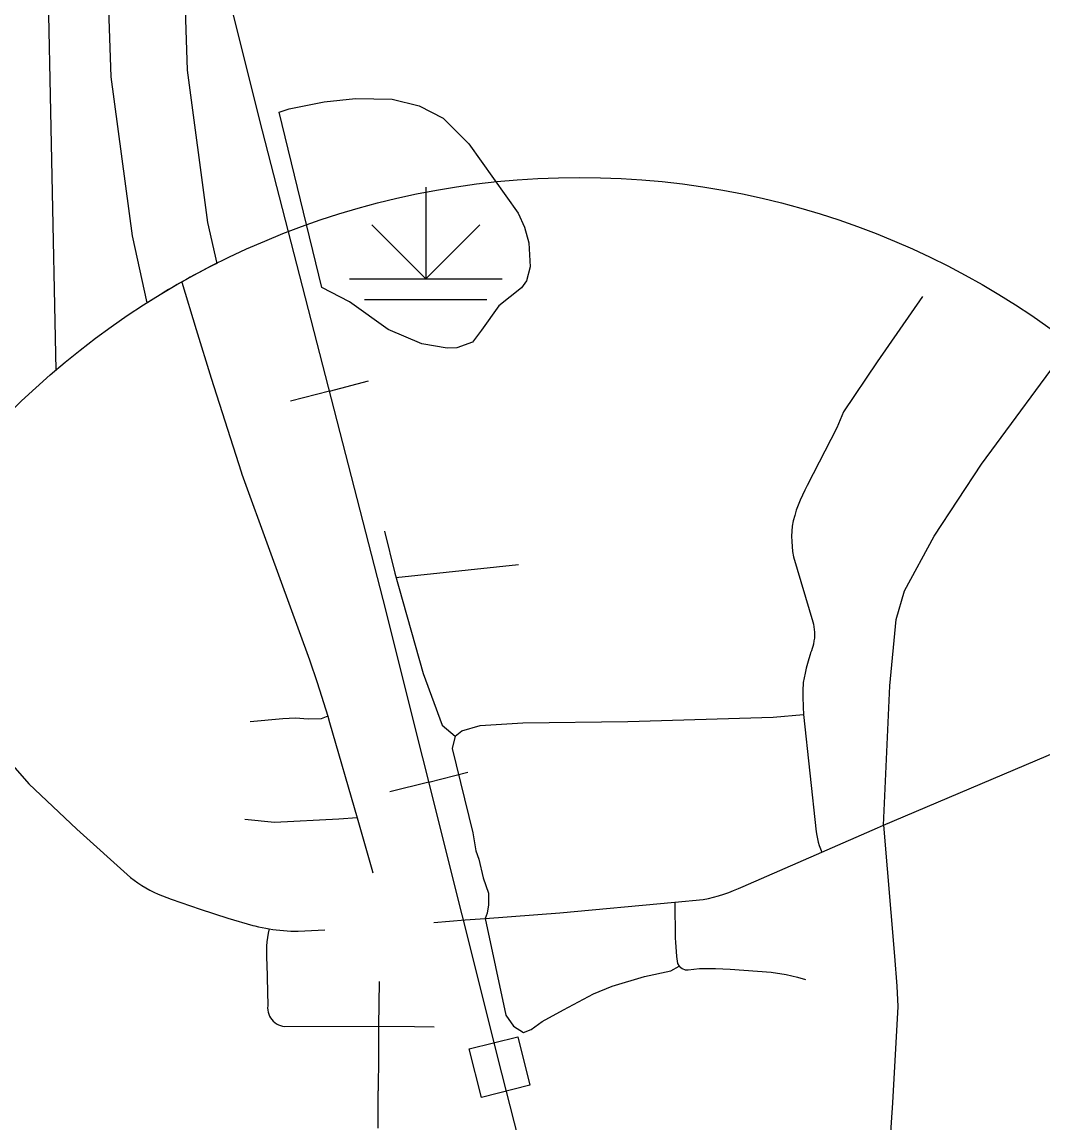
# Model space of a CAD drawing. Extents: x -19 to 366, y -4 to 359.
# Drawn here: x 159.232 to 159.865, y 174.738 to 175.42 of the extents above; entities that cross this region are included whole.
import ezdxf

# ---------------------------------------------------------------- set-up
doc = ezdxf.new("R2010")
doc.units = 0
for name, color, linetype in [('Level 10', 7, 'Continuous'), ('Level 31', 7, 'Continuous'), ('Level 32', 7, 'Continuous'), ('Level 40', 7, 'Continuous'), ('Level 44', 7, 'Continuous'), ('Level 47', 7, 'Continuous'), ('Level 5', 7, 'Continuous'), ('Level 60', 7, 'Continuous'), ('Level 63', 7, 'Continuous')]:
    doc.layers.add(name, color=color, linetype=linetype)

msp = doc.modelspace()

# ---------------------------------------------------------------- linework, layer by layer
at = {"layer": 'Level 10'}
for points in [[(159.32268, 175.51474), (159.32726, 175.4969), (159.32833, 175.49214), (159.32923, 175.48735), (159.33003, 175.48253), (159.33067, 175.4777), (159.33122, 175.47285), (159.3316, 175.46798), (159.33189, 175.46311), (159.33199, 175.45902), (159.33434, 175.38988), (159.34697, 175.29568), (159.35264, 175.27026)], [(159.30955, 175.24591), (159.30032, 175.28737), (159.2871, 175.38592), (159.28466, 175.45763), (159.28458, 175.46113), (159.28436, 175.46474), (159.28408, 175.46834), (159.28368, 175.47193), (159.2832, 175.47551), (159.28261, 175.47906), (159.28194, 175.4826), (159.28122, 175.48584), (159.27682, 175.50295)], [(159.33096, 175.25871), (159.33991, 175.22924), (159.34918, 175.19917), (159.36772, 175.1412), (159.36826, 175.13969), (159.38539, 175.09262), (159.41007, 175.02459), (159.41485, 175.01063), (159.42139, 174.98963)], [(159.42139, 174.98963), (159.42259, 174.98577), (159.4396, 174.92669)], [(159.4396, 174.92669), (159.44874, 174.89495), (159.44935, 174.89259)], [(159.45326, 174.82528), (159.45289, 174.79764)], [(159.45289, 174.79764), (159.45281, 174.77946), (159.45272, 174.75756)], [(159.45263, 174.73445), (159.45272, 174.75756)]]:
    msp.add_lwpolyline(points, dxfattribs=at)
msp.add_arc((159.57753, 174.82204), 0.50147, 116.64464, 122.30122, dxfattribs=at)
at = {"layer": 'Level 31'}
for points in [[(159.7902, 175.2497), (159.76197, 175.20923), (159.74129, 175.17822), (159.73697, 175.16836), (159.71877, 175.13268), (159.71718, 175.1297), (159.71568, 175.12667), (159.71433, 175.12358), (159.71307, 175.12044), (159.71194, 175.11726), (159.71094, 175.11404), (159.71005, 175.11078), (159.70929, 175.10749), (159.70908, 175.10432), (159.70901, 175.10115), (159.70908, 175.09797), (159.70927, 175.0948), (159.70962, 175.09164), (159.71012, 175.08849), (159.72216, 175.04823), (159.72254, 175.04666), (159.72285, 175.04507), (159.72306, 175.04346), (159.7232, 175.04185), (159.72321, 175.03987), (159.72312, 175.03807), (159.72289, 175.03629), (159.72255, 175.03434), (159.72219, 175.03295), (159.72178, 175.03157), (159.72127, 175.03022), (159.72072, 175.02889), (159.72044, 175.028), (159.71962, 175.02531), (159.71883, 175.02243), (159.71809, 175.01953), (159.71737, 175.01643), (159.71675, 175.0135), (159.71622, 175.01056), (159.71607, 175.00539), (159.71606, 175.00003), (159.71613, 174.99708), (159.71621, 174.99413), (159.71633, 174.99191), (159.71646, 174.9907)], [(159.46293, 175.07836), (159.48067, 175.01609), (159.49228, 174.98415), (159.50047, 174.97733)], [(159.42139, 174.98963), (159.41744, 174.988), (159.40923, 174.98776), (159.40144, 174.98844), (159.39368, 174.98798), (159.37342, 174.98624)], [(159.50047, 174.97733), (159.50452, 174.98057), (159.51586, 174.98403), (159.54248, 174.98551), (159.60753, 174.98641), (159.69749, 174.98908), (159.71646, 174.9907)], [(159.71646, 174.9907), (159.72428, 174.91795), (159.72458, 174.9158), (159.725, 174.91367), (159.72553, 174.91156), (159.72614, 174.90948), (159.72687, 174.90743), (159.72768, 174.90541)], [(159.76595, 174.92216), (159.8736, 174.96777), (159.876, 174.96841), (159.8784, 174.96901), (159.88082, 174.96957), (159.88324, 174.97009), (159.88621, 174.97067), (159.88934, 174.97121), (159.93837, 174.97658), (159.99266, 174.98174), (160.05127, 174.9865)], [(159.50047, 174.97733), (159.49862, 174.96965), (159.51132, 174.91744), (159.51324, 174.9063), (159.51501, 174.9011), (159.51786, 174.88953), (159.5211, 174.88003), (159.52111, 174.87271), (159.52033, 174.86766), (159.51906, 174.86439)], [(159.21918, 174.96715), (159.23616, 174.94781), (159.26594, 174.91968), (159.29908, 174.88983), (159.30136, 174.88806), (159.3037, 174.88639), (159.3061, 174.8848), (159.30856, 174.8833), (159.31106, 174.88191), (159.31363, 174.88061), (159.31623, 174.87941), (159.31889, 174.87831), (159.32157, 174.87731), (159.3243, 174.87642), (159.34229, 174.87019), (159.35958, 174.86445), (159.37494, 174.8601), (159.37625, 174.85975), (159.37859, 174.85918), (159.38078, 174.8587), (159.38297, 174.85826), (159.38516, 174.85788)], [(159.72768, 174.90541), (159.76235, 174.92059), (159.76595, 174.92216)], [(159.76595, 174.92216), (159.77279, 174.84109), (159.77422, 174.82248), (159.77486, 174.8098), (159.77163, 174.7501), (159.76784, 174.69519), (159.76634, 174.67322), (159.76723, 174.63924), (159.76712, 174.63169), (159.76714, 174.62414), (159.76729, 174.61658), (159.76756, 174.60903), (159.76795, 174.60149), (159.76846, 174.59395), (159.76909, 174.58642), (159.76983, 174.5789), (159.77453, 174.53555), (159.77509, 174.52305), (159.77506, 174.52229)], [(159.63655, 174.87448), (159.65429, 174.87611), (159.65746, 174.8768), (159.66064, 174.87757), (159.66379, 174.87844), (159.66691, 174.87941), (159.67, 174.88046), (159.67305, 174.88161), (159.67606, 174.88285), (159.67906, 174.88418), (159.72768, 174.90541)], [(159.51906, 174.86439), (159.56523, 174.86791), (159.63655, 174.87448)], [(159.63655, 174.87448), (159.63688, 174.85222), (159.63695, 174.84973), (159.63764, 174.84088), (159.6382, 174.83656), (159.63922, 174.83486), (159.64123, 174.83341), (159.64308, 174.83249), (159.64493, 174.83244), (159.65194, 174.83329), (159.65691, 174.83344), (159.66176, 174.83337), (159.67096, 174.83299), (159.69645, 174.83104), (159.70557, 174.82958), (159.71265, 174.82795), (159.71757, 174.82659)], [(159.48727, 174.86188), (159.50656, 174.86345), (159.51906, 174.86439)], [(159.38516, 174.85788), (159.38458, 174.85524), (159.38414, 174.85259), (159.38377, 174.84992), (159.38352, 174.84724), (159.38338, 174.84455), (159.38337, 174.84185), (159.38345, 174.83916), (159.38365, 174.83647), (159.38424, 174.81026), (159.38418, 174.80895), (159.38427, 174.80765), (159.38452, 174.80636), (159.38489, 174.80511), (159.3854, 174.80391), (159.38602, 174.80277), (159.38679, 174.80171), (159.38767, 174.80074)], [(159.38516, 174.85788), (159.38733, 174.85755), (159.38949, 174.85727), (159.39166, 174.85703), (159.39401, 174.85683), (159.39619, 174.8567), (159.39854, 174.8566), (159.40074, 174.85657), (159.40308, 174.85658), (159.41968, 174.85742)], [(159.38767, 174.80074), (159.38864, 174.79987), (159.38971, 174.79912), (159.39086, 174.79849), (159.39206, 174.798), (159.39333, 174.79764), (159.39461, 174.79742), (159.45289, 174.79764)], [(159.45289, 174.79764), (159.47532, 174.79743), (159.48751, 174.79715)]]:
    msp.add_lwpolyline(points, dxfattribs=at)
at = {"layer": 'Level 32'}
for points in [[(159.76595, 174.92216), (159.76993, 175.00853), (159.77384, 175.04966), (159.77906, 175.06729), (159.79733, 175.10123), (159.82685, 175.14595), (159.88183, 175.22063)], [(159.45662, 175.10427), (159.46293, 175.07836)], [(159.46369, 175.07571), (159.53978, 175.08375)], [(159.4396, 174.92669), (159.42825, 174.92598), (159.38849, 174.92376), (159.37012, 174.92569)], [(159.51906, 174.86439), (159.53176, 174.80448), (159.53654, 174.79761), (159.54281, 174.79372), (159.54759, 174.79551), (159.55447, 174.8006), (159.56761, 174.80777), (159.58614, 174.81764), (159.59779, 174.82242), (159.61781, 174.8284), (159.63424, 174.83199), (159.63922, 174.83486)]]:
    msp.add_lwpolyline(points, dxfattribs=at)
at = {"layer": 'Level 40'}
for p, q in [((159.42248, 175.19114), (159.39827, 175.1849)), ((159.42248, 175.19114), (159.44669, 175.19738)), ((159.48412, 174.94886), (159.50837, 174.95494)), ((159.48412, 174.94886), (159.45987, 174.94278))]:
    msp.add_line(p, q, dxfattribs=at)
for points in [[(159.73216, 173.98011), (159.68012, 174.18155), (159.60293, 174.4802), (159.52933, 174.76855), (159.45574, 175.06205), (159.37906, 175.35968), (159.30753, 175.64597), (159.23033, 175.94668), (159.15468, 176.24121), (159.09619, 176.46532)], [(159.73216, 173.98011), (159.68012, 174.18155), (159.60293, 174.4802), (159.52933, 174.76855), (159.45574, 175.06205), (159.37906, 175.35968), (159.30753, 175.64597), (159.23033, 175.94668), (159.15468, 176.24121)]]:
    msp.add_lwpolyline(points, dxfattribs=at)
msp.add_lwpolyline([(159.50921, 174.7835), (159.53919, 174.79103), (159.54671, 174.76105), (159.51673, 174.75352)], close=True, dxfattribs=at)
at = {"layer": 'Level 44'}
for p, q in [((159.48216, 175.31758), (159.48216, 175.26076)), ((159.48216, 175.26076), (159.44868, 175.29424)), ((159.48216, 175.26076), (159.51565, 175.29424)), ((159.43482, 175.26076), (159.52951, 175.26076)), ((159.44429, 175.24785), (159.52004, 175.24785))]:
    msp.add_line(p, q, dxfattribs=at)
at = {"layer": 'Level 47'}
for points in [[(159.39131, 175.36391), (159.39753, 175.36611), (159.41925, 175.3703), (159.43874, 175.37236), (159.4613, 175.372), (159.47804, 175.36794), (159.49296, 175.36024), (159.50896, 175.34441), (159.53945, 175.30132), (159.54339, 175.29266), (159.54602, 175.28303), (159.54703, 175.26806), (159.54472, 175.25948), (159.54157, 175.25506), (159.52755, 175.24399), (159.51681, 175.22881), (159.51125, 175.2215), (159.50146, 175.2179), (159.4954, 175.21779), (159.47981, 175.22036), (159.45881, 175.22928), (159.43483, 175.24649), (159.41781, 175.25529)], [(159.41781, 175.25529), (159.39131, 175.36391)]]:
    msp.add_lwpolyline(points, dxfattribs=at)
at = {"layer": 'Level 5'}
msp.add_lwpolyline([(159.24477, 175.59456), (159.25282, 175.20419)], dxfattribs=at)
at = {"layer": 'Level 60'}
for points in [[(168.79024, 2.24423), (168.56072, 10.86154), (168.3304, 19.47898), (168.09927, 28.09654), (167.86734, 36.71424), (167.63461, 45.33207), (167.40109, 53.95003), (167.16676, 62.56812), (166.93164, 71.18634), (166.69573, 79.80469), (166.45902, 88.42317), (166.22151, 97.04178), (165.98322, 105.66053), (165.74413, 114.27941), (165.50426, 122.89842), (165.26359, 131.51756), (165.02214, 140.13684), (164.7799, 148.75625), (164.53687, 157.3758), (164.29307, 165.99547), (164.04847, 174.61528), (163.8031, 183.23523), (163.55694, 191.85531), (163.31001, 200.47553), (163.06229, 209.09588), (162.8138, 217.71636), (162.56453, 226.33698), (162.31449, 234.95774), (162.06367, 243.57863), (161.81208, 252.19966), (161.55972, 260.82082), (161.30659, 269.44212), (161.05269, 278.06356), (160.79802, 286.68514), (160.54258, 295.30685), (160.28638, 303.9287), (160.02941, 312.55068), (159.77168, 321.1728), (159.51318, 329.79507), (159.25393, 338.41747), (158.99391, 347.04)], [(161.45315, 2.05333), (161.23362, 10.67024), (161.01332, 19.28727), (160.79225, 27.90444), (160.57041, 36.52174), (160.34782, 45.13918), (160.12445, 53.75675), (159.90032, 62.37446), (159.67544, 70.99229), (159.44979, 79.61027), (159.22338, 88.22838), (158.99621, 96.84662), (158.76828, 105.46501), (158.5396, 114.08352), (158.31016, 122.70218), (158.07997, 131.32097), (157.84903, 139.93989), (157.61733, 148.55896), (157.38488, 157.17816), (157.15168, 165.7975), (156.91773, 174.41697), (156.68303, 183.03659), (156.51103, 189.33632)], [(0, 172.2839), (7.1335, 172.2883), (14.26699, 172.30153), (21.40046, 172.32356), (28.53389, 172.35442), (35.66729, 172.39408), (42.80062, 172.44256), (49.9339, 172.49986), (57.06709, 172.56597), (64.2002, 172.6409), (71.33321, 172.72464), (78.46611, 172.81719), (85.59889, 172.91856), (92.73155, 173.02874), (99.86406, 173.14774), (106.99641, 173.27555), (114.12861, 173.41217), (121.26063, 173.5576), (128.39246, 173.71185), (135.5241, 173.87492), (142.65553, 174.04679), (149.78674, 174.22748), (156.91773, 174.41697), (164.04847, 174.61528), (171.17897, 174.82241), (178.3092, 175.03834), (185.43916, 175.26308), (192.56884, 175.49664), (199.69822, 175.739), (206.8273, 175.99017), (213.95607, 176.25015), (221.0845, 176.51895), (228.2126, 176.79655), (235.34035, 177.08295), (242.46774, 177.37817), (249.59476, 177.68219), (256.7214, 177.99502), (263.84765, 178.31666), (270.97349, 178.6471), (278.09893, 178.98634), (285.22393, 179.33439), (292.3485, 179.69125), (299.47263, 180.05691), (306.59629, 180.43137), (313.71949, 180.81463), (320.84221, 181.2067), (327.96444, 181.60757), (335.08617, 182.01724), (342.20739, 182.4357)]]:
    msp.add_spline(points, degree=3, dxfattribs=at)
at = {"layer": 'Level 63'}
msp.add_circle((159.57753, 174.82204), 0.50147, dxfattribs=at)

doc.saveas('drawing.dxf')
